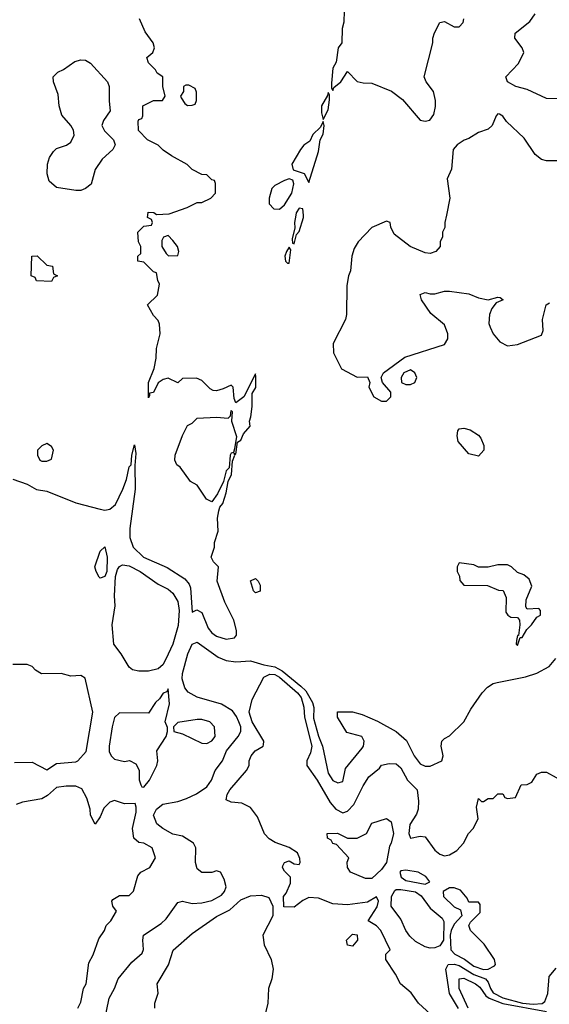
# Model space of a CAD drawing. Header units: inches. Extents: x 2380053 to 2584298, y 380219 to 546618.
# Tile 675 of 788: x 2533859 to 2536042, y 466745 to 470806. Entities that reach past the tile are written whole.
import ezdxf

# ---------------------------------------------------------------- set-up
doc = ezdxf.new("R2010")
doc.units = ezdxf.units.IN
doc.header["$MEASUREMENT"] = 0
doc.layers.add('C5436', color=7, linetype='Continuous')
doc.layers.add('C5437', color=7, linetype='Continuous')

msp = doc.modelspace()

# ---------------------------------------------------------------- linework, layer by layer
at = {"layer": 'C5436', "color": 2}
for points, elevation in [([(2533830.4, 468910.4), (2533890, 468890.4), (2533928.3, 468868.3), (2533970, 468861.6), (2534090, 468813.7), (2534190, 468786.7), (2534210, 468783.7), (2534230, 468786.7), (2534253.2, 468806.8), (2534283.5, 468870), (2534298.4, 468910), (2534310, 468962), (2534318, 468970), (2534321.2, 469010), (2534332, 469052), (2534336.8, 469016.8), (2534332.8, 468967.2), (2534334, 468870), (2534312.3, 468707.7), (2534312.2, 468670), (2534326, 468630), (2534369.2, 468589.2), (2534466.4, 468546.4), (2534539.5, 468499.5), (2534557.5, 468477.5), (2534562.5, 468462.5), (2534570, 468362), (2534588.4, 468371.6), (2534610, 468361), (2534636.1, 468296.1), (2534650, 468277.3), (2534670, 468263.8), (2534709.2, 468250.8), (2534744, 468256), (2534752.7, 468267.3), (2534752.7, 468287.3), (2534741.6, 468330), (2534704, 468404), (2534673.2, 468490), (2534678, 468550), (2534658, 468570), (2534648, 468590), (2534662, 468630), (2534662, 468650), (2534676.4, 468696.4), (2534674, 468750), (2534679, 468781), (2534684, 468796), (2534695.3, 468810), (2534710, 468854), (2534718, 468902), (2534732.3, 468930), (2534735.3, 468984.7), (2534746, 469010), (2534742, 469018), (2534750, 469014), (2534756.4, 469063.6), (2534770, 469072), (2534781.5, 469098.5), (2534808.7, 469130), (2534805.2, 469150), (2534811.9, 469168.1), (2534816.3, 469210), (2534816.4, 469263.6), (2534831.6, 469288.4), (2534832.5, 469332.5), (2534830, 469346), (2534782, 469250), (2534750, 469226), (2534743.1, 469243.1), (2534738, 469290), (2534730, 469298), (2534696.9, 469283.1), (2534670, 469275.3), (2534656.4, 469276.4), (2534643.1, 469283.1), (2534610, 469318), (2534587.3, 469327.3), (2534530, 469326), (2534510, 469308.7), (2534470, 469328), (2534450, 469322), (2534430, 469308), (2534410, 469268), (2534394, 469266), (2534394, 469254), (2534390, 469246), (2534389.1, 469249.1), (2534389.4, 469310), (2534412.9, 469367.1), (2534421.2, 469410), (2534422.7, 469450), (2534437.2, 469510), (2534435.3, 469550), (2534430, 469566), (2534410, 469586), (2534386, 469630), (2534426, 469670), (2534435.3, 469715.3), (2534428, 469730), (2534422, 469762), (2534410, 469766), (2534370, 469806), (2534346, 469810), (2534346, 469830), (2534358, 469842), (2534358, 469870), (2534348, 469890), (2534346, 469930), (2534370, 469954), (2534402, 469958), (2534406, 469970), (2534402, 469982), (2534386, 469990), (2534386.9, 470000)], 30), ([(2534996.3, 470000), (2534991.3, 469970), (2534992.7, 469947.3), (2534982, 469902), (2534983.6, 469883.6), (2534990, 469882), (2535000.2, 469919.8), (2535010, 469932), (2535028.7, 469990), (2535027.9, 470000)], 30), ([(2535617.2, 470000), (2535611.3, 469970), (2535611.1, 469948.9), (2535602, 469930), (2535602, 469910), (2535592, 469890), (2535592, 469870), (2535574, 469850), (2535550, 469842), (2535530, 469844), (2535468.7, 469870), (2535402, 469922), (2535388, 469950), (2535386, 469970), (2535370, 469975.3), (2535310, 469948.7), (2535254, 469890), (2535237.5, 469862.5), (2535227.7, 469830), (2535222, 469770), (2535213.4, 469750), (2535207.7, 469710), (2535206, 469590), (2535201, 469570), (2535151.3, 469470), (2535151.6, 469431.6), (2535185.4, 469365.4), (2535250, 469332), (2535292.7, 469332.7), (2535302, 469310), (2535298, 469290), (2535318, 469250), (2535350, 469232), (2535370, 469232), (2535388, 469250), (2535388, 469270), (2535354, 469310), (2535348, 469330), (2535358, 469350), (2535445.6, 469414.4), (2535610, 469466.8), (2535624, 469490), (2535624, 469510), (2535610, 469548), (2535553.6, 469593.6), (2535515.3, 469650), (2535510, 469672), (2535530, 469681), (2535550, 469674.8), (2535570, 469674.8), (2535610, 469686), (2535630, 469686.8), (2535710, 469675.5), (2535750, 469659.3), (2535789.3, 469650.7), (2535830, 469662), (2535839.6, 469659.6), (2535851.3, 469650), (2535822, 469638), (2535804.7, 469615.3), (2535795.8, 469590), (2535792.8, 469552.8), (2535797.5, 469537.5), (2535810.5, 469510.5), (2535838, 469478), (2535870, 469461), (2535910, 469466.8), (2536010, 469504.7), (2536015.9, 469524.1), (2536014, 469570), (2536029.2, 469630), (2536042, 469638)], 30), ([(2534207, 466670), (2534227, 466770), (2534249.5, 466810.5), (2534264, 466850), (2534321.5, 466918.5), (2534363.1, 466956.9), (2534368.9, 466971.1), (2534366, 467010), (2534369.6, 467030.4), (2534441.5, 467078.5), (2534462.5, 467097.5), (2534510, 467164.7), (2534530, 467170.8), (2534570, 467161), (2534610, 467164), (2534650, 467173.4), (2534690, 467194.8), (2534702.7, 467210), (2534709.2, 467230), (2534701.2, 467261.2), (2534686, 467290), (2534670, 467295.3), (2534650, 467288.7), (2534610, 467289), (2534590, 467304), (2534582.7, 467330), (2534584, 467390), (2534575.3, 467410), (2534530, 467439.3), (2534490, 467446.6), (2534449, 467470), (2534424, 467490), (2534410, 467526), (2534422, 467550), (2534449.3, 467570.7), (2534510, 467582), (2534546, 467594), (2534587.2, 467612.8), (2534630, 467642), (2534649.4, 467670), (2534664.5, 467710), (2534694.5, 467750), (2534711.5, 467790), (2534759.5, 467850), (2534769.5, 467870), (2534769.6, 467890), (2534762, 467910), (2534752.7, 467932.7), (2534735.5, 467955.5), (2534690, 467983.5), (2534590, 468011.3), (2534552.4, 468032.4), (2534538.7, 468050), (2534528.1, 468088.1), (2534529.8, 468110), (2534551.8, 468190), (2534570, 468230.4), (2534590, 468238.7), (2534676.7, 468176.7), (2534710, 468162.6), (2534750, 468157.6), (2534810, 468161.6), (2534864.8, 468144.8), (2534910, 468136.9), (2534940.1, 468120.1), (2535017.8, 468057.8), (2535038, 468038), (2535066, 467990), (2535070.7, 467970), (2535070, 467926), (2535090, 467850.8), (2535107.4, 467810), (2535130, 467698), (2535150, 467667.7), (2535170, 467658.8), (2535190, 467664.7), (2535202, 467718), (2535270, 467801), (2535276, 467810), (2535278, 467830), (2535268.7, 467850), (2535206.6, 467866.6), (2535169, 467930), (2535169, 467951), (2535230, 467951.3), (2535270, 467941), (2535333.2, 467913.2), (2535410.6, 467870.6), (2535453, 467833), (2535484.4, 467770), (2535510, 467737.3), (2535530, 467728), (2535550, 467728), (2535598, 467750), (2535604, 467770), (2535595.3, 467810), (2535598, 467830), (2535610, 467842), (2535630, 467852), (2535688.7, 467910), (2535717.5, 467962.5), (2535765.2, 468030), (2535787.3, 468052.7), (2535810, 468067.7), (2535827, 468073), (2535944.1, 468095.9), (2535990, 468110.7), (2536040.9, 468139.1), (2536067.9, 468172.1)], 26), ([(2533837.5, 467742.5), (2533910, 467744), (2533970, 467712), (2534010, 467738), (2534090, 467744.7), (2534098, 467750), (2534132.3, 467787.7), (2534160.7, 467950), (2534128, 468090), (2534110, 468102), (2534070, 468099), (2534028.9, 468108.9), (2533948.4, 468108.4), (2533923.1, 468123.1), (2533910, 468138), (2533890, 468146), (2533830, 468146)], 30), ([(2535569, 466690), (2535502, 466750), (2535472.9, 466792.9), (2535428.7, 466830), (2535408, 466870), (2535368, 466930), (2535368.4, 466951.6), (2535386, 466970), (2535347.3, 467050), (2535330, 467069.5), (2535295.3, 467090), (2535332.6, 467147.4), (2535337.6, 467170), (2535330, 467189), (2535292.8, 467167.2), (2535210, 467156.2), (2535150, 467159.3), (2535090, 467182.7), (2535050, 467185.2), (2535026, 467174), (2534990, 467146), (2534947.3, 467147.3), (2534946, 467190), (2534956.4, 467203.6), (2534974.6, 467245.4), (2534975.3, 467270), (2534950, 467294), (2534942, 467310), (2534943.6, 467316.4), (2534950, 467330.7), (2534970, 467337.3), (2534990, 467324.7), (2535010, 467322), (2535015.3, 467330), (2535014, 467346), (2535004, 467370), (2534970, 467392), (2534912, 467412), (2534887.3, 467427.3), (2534868, 467448), (2534838.7, 467518.7), (2534810, 467557.2), (2534774.8, 467574.8), (2534730, 467579), (2534709.1, 467589.1), (2534714, 467610), (2534725.2, 467630), (2534793.2, 467710), (2534804, 467730), (2534804, 467750), (2534813.2, 467770), (2534829, 467790), (2534862, 467810), (2534864, 467816), (2534865.2, 467830), (2534816.3, 467910), (2534804, 467950), (2534817.4, 468002.6), (2534865.1, 468094.9), (2534890, 468107.2), (2534910, 468105.8), (2534930, 468095), (2535004.2, 468030), (2535018.5, 468010), (2535030.1, 467970.1), (2535032.6, 467930), (2535063.2, 467810), (2535057.8, 467782.2), (2535042, 467750), (2535041.6, 467730), (2535084.2, 467670), (2535137.8, 467577.8), (2535161.6, 467550), (2535190, 467534.4), (2535210, 467541.6), (2535235.8, 467570), (2535273.7, 467646.3), (2535297.2, 467682.8), (2535341.2, 467718.8), (2535350, 467731), (2535382, 467738), (2535410, 467737.3), (2535430, 467721), (2535457.3, 467670), (2535497.3, 467630), (2535502.8, 467582.8), (2535501.3, 467550), (2535494.9, 467530), (2535466.2, 467486.2), (2535462.4, 467450), (2535470, 467431), (2535510, 467439.1), (2535530, 467436), (2535570, 467381), (2535590, 467364.7), (2535610, 467358), (2535630, 467362), (2535660.4, 467379.6), (2535688, 467410), (2535708, 467450), (2535728, 467470), (2535748, 467510), (2535742, 467558), (2535750, 467594), (2535762, 467582), (2535770, 467582), (2535790, 467594), (2535810, 467594), (2535830, 467614), (2535850, 467614), (2535858, 467598), (2535870, 467594), (2535902, 467598), (2535926, 467650), (2535950, 467652), (2535970, 467662), (2535990, 467694), (2536010, 467702), (2536030, 467702), (2536110, 467658)], 22), ([(2534098, 466730), (2534110, 466754), (2534122, 466810), (2534133.2, 466830), (2534143.1, 466916.9), (2534162, 466950), (2534184.7, 467015.3), (2534208, 467050), (2534215.3, 467070), (2534234, 467090), (2534258, 467130), (2534242, 467150), (2534238, 467170), (2534242, 467178), (2534270, 467194), (2534310, 467194), (2534328.4, 467211.6), (2534345.2, 467274.8), (2534358, 467290), (2534395.3, 467310), (2534419, 467350), (2534404, 467390), (2534370, 467409.2), (2534350, 467413.2), (2534329.2, 467430), (2534323.7, 467470), (2534338.4, 467538.4), (2534338.9, 467558.9), (2534334, 467574), (2534290, 467572), (2534250, 467586), (2534230, 467579), (2534205.2, 467554.8), (2534190, 467518), (2534170, 467488), (2534150, 467526), (2534149.3, 467550), (2534135.5, 467595.5), (2534114.2, 467634.2), (2534090, 467645.2), (2534050, 467645.2), (2534010, 467639), (2533973.4, 467606.6), (2533950, 467593.2), (2533870, 467579.3), (2533844.7, 467570)], 30), ([(2534415.3, 466730), (2534415.3, 466750), (2534428.9, 466791.1), (2534425.2, 466830), (2534471.6, 466908.4), (2534491.7, 466968.3), (2534570, 467037.1), (2534670, 467106.8), (2534724.4, 467135.6), (2534770, 467176.3), (2534810, 467193), (2534855.5, 467195.5), (2534885.4, 467185.4), (2534902, 467150), (2534902, 467110), (2534861, 467030), (2534866.8, 466990), (2534894.8, 466930), (2534902.8, 466890), (2534897.3, 466850), (2534884, 466810), (2534881, 466750), (2534871.3, 466710)], 22), ([(2535667.6, 466727.6), (2535630.9, 466790), (2535614.7, 466890), (2535625.2, 466910), (2535650, 466911.3), (2535670, 466906), (2535730, 466868.6), (2535778.4, 466850), (2535790, 466837.1), (2535798.9, 466810), (2535810, 466792.9), (2535850, 466772.3), (2535930.8, 466750), (2535974.5, 466745.5), (2536011.8, 466748.2), (2536023.7, 466756.3), (2536035.3, 466790), (2536040.4, 466859.6), (2536070, 466894)], 18), ([(2535706.6, 466730), (2535669.8, 466810), (2535669.8, 466850.2), (2535690, 466852.7), (2535737.1, 466830), (2535755.8, 466815.8), (2535779.6, 466779.6), (2535793.1, 466770), (2535850, 466748.1), (2536030, 466715)], 14)]:
    msp.add_lwpolyline(points, dxfattribs=dict(at, elevation=elevation))
for points, elevation in [([(2534470, 469915.3), (2534451.6, 469908.4), (2534444.7, 469895.3), (2534444.7, 469870), (2534462, 469842), (2534471.6, 469831.6), (2534510, 469834), (2534514, 469850), (2534509, 469870), (2534490, 469895.3)], 30), ([(2534970, 469868), (2534958, 469850), (2534952, 469830), (2534954, 469810), (2534962, 469802), (2534970, 469802), (2534976.5, 469856.5)], 30), ([(2533990, 469726), (2533928.4, 469728.4), (2533922, 469742), (2533906, 469750), (2533908.7, 469831.3), (2533930, 469832), (2533970, 469794), (2533994, 469790), (2533998, 469758), (2534014, 469750), (2533998, 469742)], 30), ([(2535470, 469362), (2535442, 469350), (2535431.3, 469330), (2535432, 469310), (2535450, 469301), (2535470, 469301), (2535488, 469310), (2535495.3, 469330), (2535488, 469350)], 30), ([(2534650, 468818), (2534628.9, 468828.9), (2534590, 468886), (2534562, 468902), (2534520.4, 468960.4), (2534506, 468970), (2534498, 468990), (2534499, 469010), (2534529.4, 469090.6), (2534550, 469132), (2534570, 469142), (2534590, 469162), (2534670, 469166), (2534718, 469162), (2534727.3, 469172.7), (2534730, 469194), (2534734, 469190), (2534732, 469150), (2534752.7, 469087.3), (2534743.6, 469036.4), (2534739.6, 469020.4), (2534730, 469018), (2534726.8, 469010), (2534722, 468958), (2534710, 468946), (2534698.8, 468901.2), (2534674, 468850)], 30), ([(2535750, 469006), (2535710, 469015.3), (2535666.6, 469066.6), (2535661.2, 469090), (2535664, 469110), (2535670, 469118), (2535690, 469121), (2535714.8, 469114.8), (2535750, 469092), (2535759.8, 469079.8), (2535771.3, 469050), (2535772, 469030)], 26), ([(2533970, 469058), (2533950, 469048), (2533932, 469030), (2533932, 469010), (2533942, 468990), (2533950, 468984.7), (2533970, 468984.7), (2533990, 468994), (2533998, 469030), (2533990, 469046)], 34), ([(2534190, 468502.7), (2534186.2, 468506.2), (2534173.2, 468530), (2534168.7, 468550), (2534190, 468614), (2534210, 468631.3), (2534218.8, 468590), (2534218, 468530), (2534210, 468509)], 26), ([(2534350, 468119), (2534324.1, 468124.1), (2534310, 468135.3), (2534277.2, 468190), (2534246, 468230), (2534239.5, 468310), (2534251.9, 468388.1), (2534249.3, 468430), (2534253.2, 468510), (2534261.5, 468538.5), (2534269.5, 468550.5), (2534282.9, 468557.1), (2534310, 468553.4), (2534354.8, 468530), (2534430, 468477.3), (2534470, 468457.3), (2534490, 468440.7), (2534510, 468406), (2534516.2, 468370), (2534512.1, 468307.9), (2534489.2, 468230), (2534470.9, 468189.1), (2534450, 468147), (2534430, 468129.3), (2534390, 468119)], 26), ([(2535670, 468566), (2535662, 468550), (2535662, 468530), (2535671.6, 468511.6), (2535672.7, 468492.7), (2535690, 468474), (2535787.3, 468472.7), (2535832.7, 468452.7), (2535851.3, 468451.3), (2535863.6, 468423.6), (2535863, 468363), (2535870.5, 468350.5), (2535882.5, 468342.5), (2535910, 468341), (2535918.8, 468330), (2535920.7, 468310), (2535914, 468266), (2535910, 468266), (2535906, 468246), (2535904.7, 468230), (2535910, 468224.7), (2535922, 468258), (2535930, 468258), (2535949.1, 468290.9), (2535968.7, 468310), (2535990, 468342), (2536006, 468350), (2536006, 468370), (2535998, 468378), (2535950, 468375.3), (2535945.1, 468385.1), (2535946.7, 468413.3), (2535969, 468470), (2535958, 468498), (2535936.4, 468516.4), (2535910, 468526), (2535886, 468550), (2535870, 468558), (2535830, 468558), (2535790, 468548), (2535750, 468548), (2535730, 468558)], 30), ([(2534830, 468442), (2534822, 468450), (2534810, 468492), (2534830, 468502), (2534842, 468490), (2534850, 468474), (2534850, 468448.7)], 26), ([(2534470, 468046), (2534465.4, 468034.6), (2534450, 468028), (2534434.8, 468005.2), (2534418, 467990), (2534390, 467946), (2534270, 467948), (2534250, 467928), (2534239.1, 467890), (2534226.8, 467810), (2534227.3, 467787.3), (2534236, 467770), (2534250, 467756), (2534290, 467746.8), (2534311.1, 467751.1), (2534336.9, 467736.9), (2534350.9, 467710.9), (2534351.1, 467671.1), (2534358, 467650), (2534362, 467642), (2534370, 467641), (2534393.2, 467670), (2534424, 467730), (2534428.7, 467750), (2534424, 467790), (2534462, 467850), (2534468, 467870), (2534467.3, 467887.3), (2534458, 467910), (2534475.5, 467984.5)], 30), ([(2534610, 467919.3), (2534590, 467919.3), (2534510, 467908), (2534492, 467890), (2534494, 467870), (2534530, 467861), (2534610, 467822), (2534630, 467821), (2534650, 467831.3), (2534664, 467850), (2534661.2, 467890), (2534642, 467910)], 30), ([(2535283.7, 467263.7), (2535222, 467290), (2535209.2, 467310), (2535209, 467331), (2535215.3, 467350), (2535164, 467404), (2535150, 467409), (2535142, 467422), (2535128, 467430), (2535126, 467450), (2535169, 467451), (2535210, 467431), (2535250, 467431), (2535288, 467450), (2535310, 467492), (2535370, 467511.3), (2535390, 467498), (2535399.3, 467450), (2535390.3, 467410), (2535383.1, 467396.9), (2535370.3, 467330), (2535350, 467300.7), (2535310, 467264.5)], 18), ([(2535450, 467298.9), (2535430, 467295.1), (2535424.9, 467290), (2535430.4, 467270), (2535450, 467255.3), (2535530, 467240.5), (2535549, 467250), (2535532.8, 467272.8), (2535501.2, 467290)], 22), ([(2535550, 466977.2), (2535530, 466982.8), (2535490, 467003.8), (2535466.6, 467026.6), (2535449.7, 467050), (2535430, 467097), (2535389.8, 467149.8), (2535391.1, 467190), (2535404.7, 467215.2), (2535410, 467219.3), (2535430, 467219), (2535490, 467209), (2535512.9, 467192.9), (2535550, 467142.4), (2535600.3, 467100.2), (2535607.4, 467087.4), (2535605.6, 467010), (2535590, 466986.2), (2535570, 466978.2)], 18), ([(2535650, 467225.2), (2535630, 467225.2), (2535604.7, 467210), (2535606, 467190), (2535650, 467147.7), (2535675.3, 467135.3), (2535681, 467110), (2535650, 467076.2), (2535636.5, 467050), (2535632.9, 467030), (2535635.3, 466970), (2535652.1, 466952.1), (2535691.6, 466931.6), (2535730, 466902.6), (2535770, 466889.3), (2535790, 466890.4), (2535815.6, 466904.4), (2535819.3, 466910), (2535816, 466930), (2535772.7, 466992.7), (2535717.2, 467050), (2535709.3, 467070.7), (2535716.4, 467083.6), (2535756.4, 467123.6), (2535756.4, 467156.4), (2535750, 467166), (2535710, 467166), (2535703.1, 467183.1), (2535676, 467216)], 22), ([(2535230, 466985.2), (2535209.5, 466989.5), (2535206, 467010), (2535230, 467034), (2535250, 467031.3), (2535250.4, 467009.6)], 22)]:
    msp.add_lwpolyline(points, close=True, dxfattribs=dict(at, elevation=elevation))
at = {"layer": 'C5437', "color": 2}
for points, elevation in [([(2535198, 470890), (2535195.3, 470795.3), (2535187.7, 470770), (2535186, 470710), (2535171.3, 470690), (2535162.8, 470630), (2535150, 470606), (2535143.5, 470543.5), (2535143.6, 470523.6), (2535150, 470514), (2535153.2, 470526.8), (2535182, 470550), (2535210, 470592), (2535250, 470551.3), (2535274.6, 470545.4), (2535310, 470544.7), (2535390.6, 470510.6), (2535437.1, 470477.1), (2535510, 470391.3), (2535530, 470386.8), (2535548.9, 470391.1), (2535565.2, 470414.8), (2535572.5, 470447.5), (2535572.5, 470472.5), (2535564, 470510), (2535534, 470550), (2535526, 470570), (2535562, 470710), (2535562, 470730), (2535568.4, 470751.6), (2535590, 470794), (2535610, 470798), (2535650, 470776), (2535670, 470776), (2535686, 470794), (2535689.3, 470810)], 30), ([(2536099.1, 470479.1), (2536030, 470480.7), (2535950, 470518), (2535904, 470530), (2535869.2, 470550), (2535862, 470570), (2535914.2, 470625.8), (2535936, 470670), (2535929.3, 470690), (2535899.3, 470730), (2535901.2, 470750), (2535961.2, 470798.8), (2535983.7, 470830)], 26), ([(2534386.9, 470000), (2534388, 470012), (2534411.1, 470011.1), (2534422, 470002), (2534474.6, 470005.4), (2534548.9, 470031.1), (2534590, 470052), (2534610, 470052), (2534646, 470070), (2534666, 470090), (2534666, 470130), (2534662, 470142), (2534650, 470146), (2534630, 470166), (2534610, 470168), (2534570, 470188), (2534548.9, 470208.9), (2534484.7, 470244.7), (2534450, 470268), (2534430, 470288), (2534386, 470310), (2534348.4, 470348.4), (2534347.3, 470387.3), (2534350, 470394), (2534362, 470398), (2534366, 470410), (2534366, 470450), (2534410, 470472), (2534447.3, 470472.7), (2534458, 470490), (2534448.7, 470530), (2534448, 470570), (2534425.6, 470585.6), (2534419, 470599), (2534390, 470628), (2534382, 470650), (2534408, 470670), (2534414, 470690), (2534409.2, 470710), (2534375.5, 470755.5), (2534352.7, 470810)], 30), ([(2536103.1, 470223.1), (2536030, 470224), (2536009.4, 470229.4), (2535984, 470250), (2535937.5, 470317.5), (2535865.6, 470385.6), (2535850, 470408), (2535836.4, 470416.4), (2535830, 470418), (2535822, 470410), (2535806, 470370), (2535790, 470354), (2535750, 470340.9), (2535710, 470316), (2535690.6, 470309.4), (2535662, 470290), (2535646, 470270), (2535638, 470190), (2535621, 470150), (2535631, 470070), (2535617.2, 470000)], 30), ([(2535027.9, 470000), (2535026, 470026), (2535010, 470028), (2534998, 470010), (2534996.3, 470000)], 30)]:
    msp.add_lwpolyline(points, dxfattribs=dict(at, elevation=elevation))
at = {"layer": 'C5437', "color": 2, "elevation": 30}
for points in [[(2534090, 470102), (2534010, 470114.5), (2533980.5, 470140.5), (2533972, 470170), (2533972.7, 470210), (2533982, 470238), (2533997.5, 470262.5), (2534010, 470274.8), (2534051.9, 470288.1), (2534070, 470301), (2534082.7, 470330), (2534080.9, 470350), (2534070, 470369), (2534031.9, 470411.9), (2534022, 470450), (2534017, 470497), (2533998, 470550), (2533997.2, 470570), (2534015.3, 470590), (2534039.6, 470600.4), (2534086.3, 470633.7), (2534110, 470640.5), (2534130, 470639.1), (2534150, 470626.8), (2534221, 470550), (2534226.8, 470530), (2534226.8, 470470), (2534232, 470430), (2534204, 470390), (2534197.3, 470370), (2534208.1, 470348.1), (2534244.7, 470310), (2534252, 470290), (2534242, 470270), (2534198, 470230), (2534170, 470188), (2534152.8, 470127.2), (2534130, 470109.3), (2534110, 470102)], [(2534556.4, 470536.4), (2534543.6, 470536.4), (2534534, 470530), (2534534, 470510), (2534522, 470490), (2534523.6, 470483.6), (2534539.6, 470459.6), (2534550, 470452), (2534570, 470454), (2534582, 470458), (2534587.3, 470472.7), (2534587.3, 470507.3), (2534582, 470522)], [(2535130, 470506), (2535127.1, 470492.9), (2535102.8, 470450), (2535102, 470422), (2535110, 470394), (2535130, 470434), (2535135.5, 470475.5), (2535135.3, 470495.3)], [(2535110, 470386), (2535098, 470362), (2535067.3, 470332.7), (2535054.8, 470305.2), (2535030, 470288.7), (2535016, 470270), (2534981, 470210), (2534986, 470186), (2535031.1, 470171.1), (2535050, 470134), (2535090, 470262), (2535097.2, 470310), (2535110, 470334), (2535113.2, 470370)], [(2534970, 470149.2), (2534950, 470142.7), (2534910, 470122.7), (2534897.3, 470110), (2534886.8, 470070), (2534886.8, 470046.8), (2534906.4, 470026.4), (2534930, 470024.7), (2534950, 470042), (2534980.9, 470090), (2534989.2, 470129.2), (2534984, 470144)]]:
    msp.add_lwpolyline(points, close=True, dxfattribs=at)

doc.saveas('drawing.dxf')
